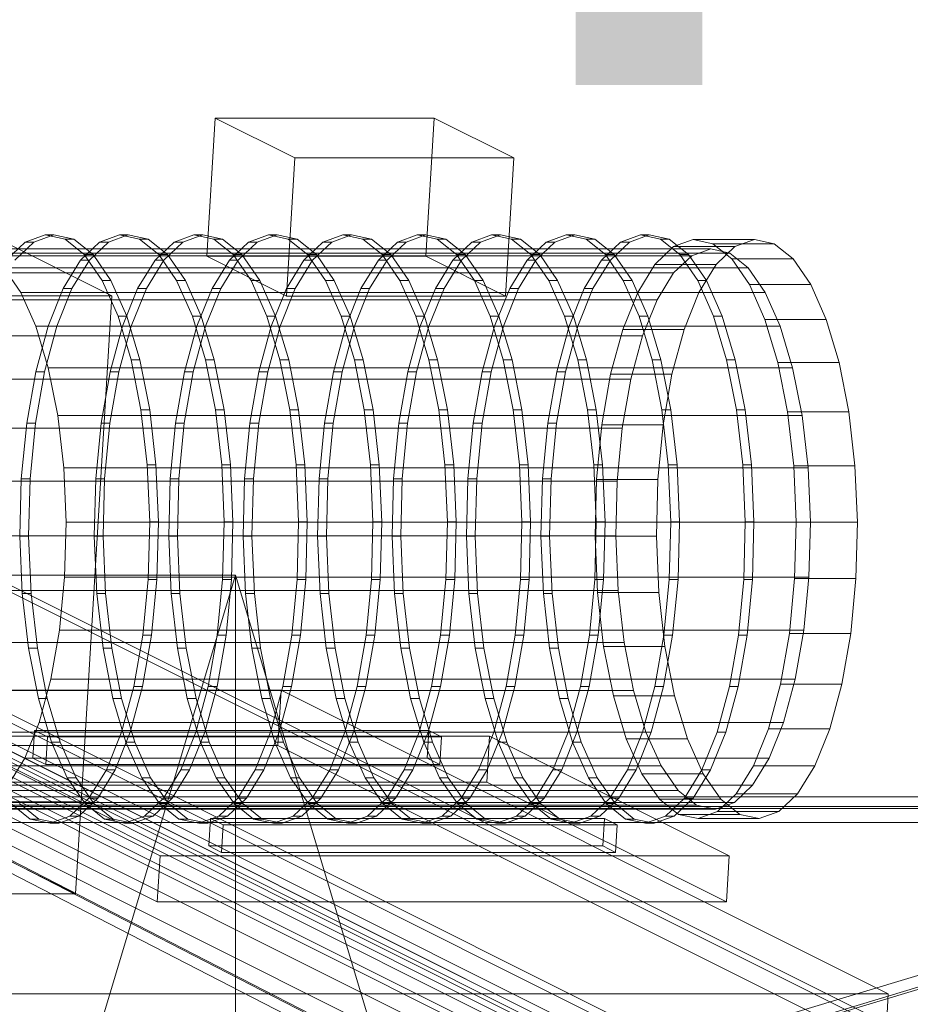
# Model space of a CAD drawing. Header units: millimetres. Extents: x -4395 to 65662, y -65530 to 6847.
# Tile 909 of 1034: x 26904 to 27095, y 449 to 660. Entities that reach past the tile are written whole.
import ezdxf

# ---------------------------------------------------------------- set-up
doc = ezdxf.new("R2010")
doc.units = ezdxf.units.MM
for name, color, linetype, lineweight in [('COTAS_P', 1, 'Continuous', 0), ('lateral_C06', 7, 'Continuous', 0), ('lateral_CHUTE_GRIZZLY_SEPARADOR', 7, 'Continuous', 0), ('lateral_fines-r33-C06-receiver', 7, 'Continuous', 0)]:
    doc.layers.add(name, color=color, linetype=linetype, lineweight=lineweight)
doc.dimstyles.new('R19_100', dxfattribs={"dimtxt": 250, "dimasz": 150, "dimexe": 150, "dimexo": 80, "dimgap": 100, "dimtad": 1, "dimtih": 1, "dimtoh": 1, "dimdsep": 46, "dimcen": 0.09, "dimadec": 0, "dimazin": 0, "dimtfac": 1, "dimtdec": 4, "dimtofl": 0, "dimtmove": 0, "dimatfit": 3, "dimfxl": 1, "dimtolj": 1, "dimtzin": 0, "dimarcsym": 0})

# ---------------------------------------------------------------- blocks, each defined once
blk = doc.blocks.new('DIM_R33_9')
at = {"layer": 'COTAS_P'}
for p, q in [((26750.07, 1241), (27150.07, 1241)), ((27150.07, 1241), (27105.07, 1091)), ((27150.07, 0), (27150.07, 1241)), ((27150.07, 1241), (27195.07, 1091)), ((27150.07, 0), (27105.07, 150)), ((27150.07, 0), (27195.07, 150)), ((26750.07, 0), (27150.07, 0))]:
    blk.add_line(p, q, dxfattribs=at)
blk.add_text('1241 P', height=250, rotation=90, dxfattribs=at).set_placement((27050.07, 620.5))
blk = doc.blocks.new('DIM_R33_16')
at = {"layer": 'COTAS_P'}
for p, q in [((27050.07, 291), (27450.07, 291)), ((27450.07, 291), (27405.07, 141)), ((27450.07, 0), (27450.07, 291)), ((27450.07, 291), (27495.07, 141)), ((27450.07, 0), (27405.07, 150)), ((27450.07, 0), (27495.07, 150)), ((27050.07, 0), (27450.07, 0))]:
    blk.add_line(p, q, dxfattribs=at)
blk.add_text('291 P', height=250, rotation=90, dxfattribs=at).set_placement((27350.07, 145.5))
blk = doc.blocks.new('DIM_R33_17')
at = {"layer": 'COTAS_P'}
for p, q in [((26550.07, 541), (26950.07, 541)), ((26950.07, 541), (26905.07, 391)), ((26950.07, 0), (26950.07, 541)), ((26950.07, 541), (26995.07, 391)), ((26950.07, 0), (26905.07, 150)), ((26950.07, 0), (26995.07, 150)), ((26550.07, 0), (26950.07, 0))]:
    blk.add_line(p, q, dxfattribs=at)
blk.add_text('541 P', height=250, rotation=90, dxfattribs=at).set_placement((26850.07, 270.5))
blk = doc.blocks.new('DIM_R33_18')
at = {"layer": 'COTAS_P'}
for p, q in [((26550.07, 291), (26950.07, 291)), ((26950.07, 291), (26905.07, 141)), ((26950.07, 0), (26950.07, 291)), ((26950.07, 291), (26995.07, 141)), ((26950.07, 0), (26905.07, 150)), ((26950.07, 0), (26995.07, 150)), ((26550.07, 0), (26950.07, 0))]:
    blk.add_line(p, q, dxfattribs=at)
blk.add_text('291 P', height=250, rotation=90, dxfattribs=at).set_placement((26850.07, 145.5))

msp = doc.modelspace()

# ---------------------------------------------------------------- linework, layer by layer
at = {"layer": 'lateral_C06'}
for p, q in [((26943.918, 609.319), (26945.701, 638.877)), ((26992.589, 638.877), (26945.701, 638.877)), ((26945.701, 638.877), (26962.811, 630.322)), ((26990.806, 609.319), (26992.589, 638.877)), ((27009.698, 630.322), (26992.589, 638.877)), ((26961.028, 600.764), (26962.811, 630.322)), ((26962.811, 630.322), (27009.698, 630.322)), ((27009.698, 630.322), (27007.916, 600.764)), ((26923.556, 600.817), (26879.071, 623.06)), ((27200.747, 387.968), (26741.81, 617.437)), ((26744.623, 617.437), (27203.56, 387.968)), ((26905.028, 612.324), (26909.286, 613.834)), ((26911.161, 613.834), (26906.904, 612.324)), ((26909.286, 613.834), (26913.563, 612.924)), ((26911.161, 613.834), (26909.286, 613.834)), ((26915.439, 612.924), (26911.161, 613.834)), ((26920.97, 612.324), (26925.227, 613.834)), ((26927.103, 613.834), (26922.846, 612.324)), ((26925.227, 613.834), (26929.505, 612.924)), ((26927.103, 613.834), (26925.227, 613.834)), ((26931.38, 612.924), (26927.103, 613.834)), ((26936.912, 612.324), (26941.169, 613.834)), ((26943.044, 613.834), (26938.787, 612.324)), ((26941.169, 613.834), (26945.447, 612.924)), ((26943.044, 613.834), (26941.169, 613.834)), ((26947.322, 612.924), (26943.044, 613.834)), ((26952.853, 612.324), (26957.111, 613.834)), ((26958.986, 613.834), (26954.729, 612.324)), ((26957.111, 613.834), (26961.388, 612.924)), ((26958.986, 613.834), (26957.111, 613.834)), ((26963.264, 612.924), (26958.986, 613.834)), ((26968.795, 612.324), (26973.052, 613.834)), ((26974.928, 613.834), (26970.671, 612.324)), ((26973.052, 613.834), (26977.33, 612.924)), ((26974.928, 613.834), (26973.052, 613.834)), ((26979.206, 612.924), (26974.928, 613.834)), ((26984.737, 612.324), (26988.994, 613.834)), ((26990.87, 613.834), (26986.612, 612.324)), ((26988.994, 613.834), (26993.272, 612.924)), ((26990.87, 613.834), (26988.994, 613.834)), ((26995.147, 612.924), (26990.87, 613.834)), ((27000.679, 612.324), (27004.936, 613.834)), ((27006.811, 613.834), (27002.554, 612.324)), ((27004.936, 613.834), (27009.214, 612.924)), ((27006.811, 613.834), (27004.936, 613.834)), ((27011.089, 612.924), (27006.811, 613.834)), ((27016.62, 612.324), (27020.878, 613.834)), ((27022.753, 613.834), (27018.496, 612.324)), ((27020.878, 613.834), (27025.155, 612.924)), ((27022.753, 613.834), (27020.878, 613.834)), ((27027.031, 612.924), (27022.753, 613.834)), ((27032.562, 612.324), (27036.819, 613.834)), ((27038.695, 613.834), (27034.438, 612.324)), ((27036.819, 613.834), (27041.097, 612.924)), ((27038.695, 613.834), (27036.819, 613.834)), ((27042.973, 612.924), (27038.695, 613.834)), ((26900.955, 608.451), (26905.028, 612.324)), ((26906.904, 612.324), (26902.831, 608.451)), ((26906.904, 612.324), (26905.028, 612.324)), ((26913.563, 612.924), (26917.697, 609.628)), ((26915.439, 612.924), (26913.563, 612.924)), ((26919.573, 609.628), (26915.439, 612.924)), ((26916.897, 608.451), (26920.97, 612.324)), ((26922.846, 612.324), (26918.772, 608.451)), ((26922.846, 612.324), (26920.97, 612.324)), ((26929.505, 612.924), (26933.639, 609.628)), ((26931.38, 612.924), (26929.505, 612.924)), ((26935.514, 609.628), (26931.38, 612.924)), ((26932.839, 608.451), (26936.912, 612.324)), ((26938.787, 612.324), (26934.714, 608.451)), ((26938.787, 612.324), (26936.912, 612.324)), ((26945.447, 612.924), (26949.581, 609.628)), ((26947.322, 612.924), (26945.447, 612.924)), ((26951.456, 609.628), (26947.322, 612.924)), ((26948.78, 608.451), (26952.853, 612.324)), ((26954.729, 612.324), (26950.656, 608.451)), ((26954.729, 612.324), (26952.853, 612.324)), ((26961.388, 612.924), (26965.522, 609.628)), ((26963.264, 612.924), (26961.388, 612.924)), ((26967.398, 609.628), (26963.264, 612.924)), ((26964.722, 608.451), (26968.795, 612.324)), ((26970.671, 612.324), (26966.598, 608.451)), ((26970.671, 612.324), (26968.795, 612.324)), ((26977.33, 612.924), (26981.464, 609.628)), ((26979.206, 612.924), (26977.33, 612.924)), ((26983.34, 609.628), (26979.206, 612.924)), ((26980.664, 608.451), (26984.737, 612.324)), ((26986.612, 612.324), (26982.539, 608.451)), ((26986.612, 612.324), (26984.737, 612.324)), ((26993.272, 612.924), (26997.406, 609.628)), ((26995.147, 612.924), (26993.272, 612.924)), ((26999.281, 609.628), (26995.147, 612.924)), ((26996.606, 608.451), (27000.679, 612.324)), ((27002.554, 612.324), (26998.481, 608.451)), ((27002.554, 612.324), (27000.679, 612.324)), ((27009.214, 612.924), (27013.347, 609.628)), ((27011.089, 612.924), (27009.214, 612.924)), ((27015.223, 609.628), (27011.089, 612.924)), ((27012.547, 608.451), (27016.62, 612.324)), ((27018.496, 612.324), (27014.423, 608.451)), ((27018.496, 612.324), (27016.62, 612.324)), ((27025.155, 612.924), (27029.289, 609.628)), ((27027.031, 612.924), (27025.155, 612.924)), ((27031.165, 609.628), (27027.031, 612.924)), ((27028.489, 608.451), (27032.562, 612.324)), ((27034.438, 612.324), (27030.365, 608.451)), ((27034.438, 612.324), (27032.562, 612.324)), ((27041.097, 612.924), (27045.231, 609.628)), ((27042.973, 612.924), (27041.097, 612.924)), ((27047.106, 609.628), (27042.973, 612.924)), ((27043.891, 611.348), (27048.081, 612.834)), ((27048.081, 612.834), (27052.291, 611.938)), ((27061.209, 612.834), (27048.081, 612.834)), ((27052.291, 611.938), (27056.359, 608.695)), ((27065.419, 611.938), (27052.291, 611.938)), ((27061.209, 612.834), (27057.02, 611.348)), ((27065.419, 611.938), (27061.209, 612.834)), ((27069.487, 608.695), (27065.419, 611.938)), ((27047.794, 609.396), (26888.377, 609.396)), ((27051.849, 610.835), (26892.431, 610.835)), ((27055.923, 609.968), (26896.505, 609.968)), ((26917.697, 609.628), (26921.528, 604.074)), ((26919.573, 609.628), (26917.697, 609.628)), ((26923.404, 604.074), (26919.573, 609.628)), ((26933.639, 609.628), (26937.47, 604.074)), ((26935.514, 609.628), (26933.639, 609.628)), ((26939.345, 604.074), (26935.514, 609.628)), ((26961.028, 600.764), (26943.918, 609.319)), ((26943.918, 609.319), (26990.806, 609.319)), ((26949.581, 609.628), (26953.412, 604.074)), ((26951.456, 609.628), (26949.581, 609.628)), ((26955.287, 604.074), (26951.456, 609.628)), ((26965.522, 609.628), (26969.353, 604.074)), ((26967.398, 609.628), (26965.522, 609.628)), ((26971.229, 604.074), (26967.398, 609.628)), ((26981.464, 609.628), (26985.295, 604.074)), ((26983.34, 609.628), (26981.464, 609.628)), ((26987.171, 604.074), (26983.34, 609.628)), ((26990.806, 609.319), (27007.916, 600.764)), ((26997.406, 609.628), (27001.237, 604.074)), ((26999.281, 609.628), (26997.406, 609.628)), ((27003.112, 604.074), (26999.281, 609.628)), ((27013.347, 609.628), (27017.179, 604.074)), ((27015.223, 609.628), (27013.347, 609.628)), ((27019.054, 604.074), (27015.223, 609.628)), ((27029.289, 609.628), (27033.12, 604.074)), ((27031.165, 609.628), (27029.289, 609.628)), ((27034.996, 604.074), (27031.165, 609.628)), ((27039.883, 607.537), (27043.891, 611.348)), ((27057.02, 611.348), (27043.891, 611.348)), ((27047.794, 609.396), (27043.915, 605.708)), ((27045.231, 609.628), (27049.062, 604.074)), ((27047.106, 609.628), (27045.231, 609.628)), ((27050.938, 604.074), (27047.106, 609.628)), ((27051.849, 610.835), (27047.794, 609.396)), ((27055.923, 609.968), (27051.849, 610.835)), ((27057.02, 611.348), (27053.011, 607.537)), ((27059.86, 606.829), (27055.923, 609.968)), ((26913.165, 602.365), (26916.897, 608.451)), ((26918.772, 608.451), (26915.04, 602.365)), ((26918.772, 608.451), (26916.897, 608.451)), ((26929.106, 602.365), (26932.839, 608.451)), ((26934.714, 608.451), (26930.982, 602.365)), ((26934.714, 608.451), (26932.839, 608.451)), ((26945.048, 602.365), (26948.78, 608.451)), ((26950.656, 608.451), (26946.923, 602.365)), ((26950.656, 608.451), (26948.78, 608.451)), ((26960.99, 602.365), (26964.722, 608.451)), ((26966.598, 608.451), (26962.865, 602.365)), ((26966.598, 608.451), (26964.722, 608.451)), ((26976.931, 602.365), (26980.664, 608.451)), ((26982.539, 608.451), (26978.807, 602.365)), ((26982.539, 608.451), (26980.664, 608.451)), ((26992.873, 602.365), (26996.606, 608.451)), ((26998.481, 608.451), (26994.749, 602.365)), ((26998.481, 608.451), (26996.606, 608.451)), ((27008.815, 602.365), (27012.547, 608.451)), ((27014.423, 608.451), (27010.69, 602.365)), ((27014.423, 608.451), (27012.547, 608.451)), ((27024.757, 602.365), (27028.489, 608.451)), ((27030.365, 608.451), (27026.632, 602.365)), ((27030.365, 608.451), (27028.489, 608.451)), ((27036.21, 601.548), (27039.883, 607.537)), ((27053.011, 607.537), (27039.883, 607.537)), ((27053.011, 607.537), (27049.338, 601.548)), ((27056.359, 608.695), (27060.129, 603.229)), ((27069.487, 608.695), (27056.359, 608.695)), ((27073.258, 603.229), (27069.487, 608.695)), ((27043.915, 605.708), (26884.498, 605.708)), ((26900.442, 606.829), (26904.091, 601.539)), ((27059.86, 606.829), (26900.442, 606.829)), ((27043.915, 605.708), (27040.36, 599.912)), ((27063.508, 601.539), (27059.86, 606.829)), ((26921.528, 604.074), (26924.909, 596.474)), ((26923.404, 604.074), (26921.528, 604.074)), ((26926.785, 596.474), (26923.404, 604.074)), ((26937.47, 604.074), (26940.851, 596.474)), ((26939.345, 604.074), (26937.47, 604.074)), ((26942.727, 596.474), (26939.345, 604.074)), ((26953.412, 604.074), (26956.793, 596.474)), ((26955.287, 604.074), (26953.412, 604.074)), ((26958.668, 596.474), (26955.287, 604.074)), ((26969.353, 604.074), (26972.735, 596.474)), ((26971.229, 604.074), (26969.353, 604.074)), ((26974.61, 596.474), (26971.229, 604.074)), ((26985.295, 604.074), (26988.676, 596.474)), ((26987.171, 604.074), (26985.295, 604.074)), ((26990.552, 596.474), (26987.171, 604.074)), ((27001.237, 604.074), (27004.618, 596.474)), ((27003.112, 604.074), (27001.237, 604.074)), ((27006.494, 596.474), (27003.112, 604.074)), ((27017.179, 604.074), (27020.56, 596.474)), ((27019.054, 604.074), (27017.179, 604.074)), ((27022.435, 596.474), (27019.054, 604.074)), ((27033.12, 604.074), (27036.501, 596.474)), ((27034.996, 604.074), (27033.12, 604.074)), ((27038.377, 596.474), (27034.996, 604.074)), ((27049.062, 604.074), (27052.443, 596.474)), ((27050.938, 604.074), (27049.062, 604.074)), ((27054.319, 596.474), (27050.938, 604.074)), ((27060.129, 603.229), (27063.457, 595.75)), ((27073.258, 603.229), (27060.129, 603.229)), ((27076.585, 595.75), (27073.258, 603.229)), ((26904.091, 601.539), (26907.311, 594.302)), ((27063.508, 601.539), (26904.091, 601.539)), ((26909.916, 594.3), (26913.165, 602.365)), ((26915.04, 602.365), (26911.792, 594.3)), ((26915.04, 602.365), (26913.165, 602.365)), ((26925.858, 594.3), (26929.106, 602.365)), ((26930.982, 602.365), (26927.733, 594.3)), ((26930.982, 602.365), (26929.106, 602.365)), ((26941.8, 594.3), (26945.048, 602.365)), ((26946.923, 602.365), (26943.675, 594.3)), ((26946.923, 602.365), (26945.048, 602.365)), ((26957.741, 594.3), (26960.99, 602.365)), ((26962.865, 602.365), (26959.617, 594.3)), ((26962.865, 602.365), (26960.99, 602.365)), ((26973.683, 594.3), (26976.931, 602.365)), ((26978.807, 602.365), (26975.559, 594.3)), ((26978.807, 602.365), (26976.931, 602.365)), ((26989.625, 594.3), (26992.873, 602.365)), ((26994.749, 602.365), (26991.5, 594.3)), ((26994.749, 602.365), (26992.873, 602.365)), ((27005.567, 594.3), (27008.815, 602.365)), ((27010.69, 602.365), (27007.442, 594.3)), ((27010.69, 602.365), (27008.815, 602.365)), ((27021.508, 594.3), (27024.757, 602.365)), ((27026.632, 602.365), (27023.384, 594.3)), ((27026.632, 602.365), (27024.757, 602.365)), ((27033.013, 593.61), (27036.21, 601.548)), ((27049.338, 601.548), (27036.21, 601.548)), ((27049.338, 601.548), (27046.141, 593.61)), ((27066.729, 594.302), (27063.508, 601.539)), ((26811.026, 600.817), (26923.556, 600.817)), ((27040.36, 599.912), (26880.943, 599.912)), ((26923.556, 600.817), (26917.019, 492.439)), ((27007.916, 600.764), (26961.028, 600.764)), ((27040.36, 599.912), (27037.267, 592.231)), ((26924.909, 596.474), (26927.711, 587.121)), ((26926.785, 596.474), (26924.909, 596.474)), ((26929.586, 587.121), (26926.785, 596.474)), ((26940.851, 596.474), (26943.652, 587.121)), ((26942.727, 596.474), (26940.851, 596.474)), ((26945.528, 587.121), (26942.727, 596.474)), ((26956.793, 596.474), (26959.594, 587.121)), ((26958.668, 596.474), (26956.793, 596.474)), ((26961.47, 587.121), (26958.668, 596.474)), ((26972.735, 596.474), (26975.536, 587.121)), ((26974.61, 596.474), (26972.735, 596.474)), ((26977.411, 587.121), (26974.61, 596.474)), ((26988.676, 596.474), (26991.478, 587.121)), ((26990.552, 596.474), (26988.676, 596.474)), ((26993.353, 587.121), (26990.552, 596.474)), ((27004.618, 596.474), (27007.419, 587.121)), ((27006.494, 596.474), (27004.618, 596.474)), ((27009.295, 587.121), (27006.494, 596.474)), ((27020.56, 596.474), (27023.361, 587.121)), ((27022.435, 596.474), (27020.56, 596.474)), ((27025.237, 587.121), (27022.435, 596.474)), ((27036.501, 596.474), (27039.303, 587.121)), ((27038.377, 596.474), (27036.501, 596.474)), ((27041.178, 587.121), (27038.377, 596.474)), ((27052.443, 596.474), (27055.244, 587.121)), ((27054.319, 596.474), (27052.443, 596.474)), ((27057.12, 587.121), (27054.319, 596.474)), ((27063.457, 595.75), (27066.213, 586.546)), ((27076.585, 595.75), (27063.457, 595.75)), ((27079.342, 586.546), (27076.585, 595.75)), ((26717.323, 593.218), (27217.323, 343.218)), ((26907.277, 584.565), (26909.916, 594.3)), ((26907.311, 594.302), (26909.979, 585.394)), ((27066.729, 594.302), (26907.311, 594.302)), ((26911.792, 594.3), (26909.152, 584.565)), ((26911.792, 594.3), (26909.916, 594.3)), ((26923.218, 584.565), (26925.858, 594.3)), ((26927.733, 594.3), (26925.094, 584.565)), ((26927.733, 594.3), (26925.858, 594.3)), ((26939.16, 584.565), (26941.8, 594.3)), ((26943.675, 594.3), (26941.036, 584.565)), ((26943.675, 594.3), (26941.8, 594.3)), ((26955.102, 584.565), (26957.741, 594.3)), ((26959.617, 594.3), (26956.977, 584.565)), ((26959.617, 594.3), (26957.741, 594.3)), ((26971.044, 584.565), (26973.683, 594.3)), ((26975.559, 594.3), (26972.919, 584.565)), ((26975.559, 594.3), (26973.683, 594.3)), ((26986.985, 584.565), (26989.625, 594.3)), ((26991.5, 594.3), (26988.861, 584.565)), ((26991.5, 594.3), (26989.625, 594.3)), ((27002.927, 584.565), (27005.567, 594.3)), ((27007.442, 594.3), (27004.803, 584.565)), ((27007.442, 594.3), (27005.567, 594.3)), ((27018.869, 584.565), (27021.508, 594.3)), ((27023.384, 594.3), (27020.744, 584.565)), ((27023.384, 594.3), (27021.508, 594.3)), ((27030.415, 584.03), (27033.013, 593.61)), ((27046.141, 593.61), (27033.013, 593.61)), ((27046.141, 593.61), (27043.544, 584.03)), ((27069.396, 585.394), (27066.729, 594.302)), ((27037.267, 592.231), (26877.85, 592.231)), ((27037.267, 592.231), (27034.753, 582.959)), ((27217.145, 340.263), (26717.145, 590.263)), ((26927.711, 587.121), (26929.824, 576.375)), ((26929.586, 587.121), (26927.711, 587.121)), ((26931.7, 576.375), (26929.586, 587.121)), ((26943.652, 587.121), (26945.766, 576.375)), ((26945.528, 587.121), (26943.652, 587.121)), ((26947.642, 576.375), (26945.528, 587.121)), ((26959.594, 587.121), (26961.708, 576.375)), ((26961.47, 587.121), (26959.594, 587.121)), ((26963.583, 576.375), (26961.47, 587.121)), ((26975.536, 587.121), (26977.65, 576.375)), ((26977.411, 587.121), (26975.536, 587.121)), ((26979.525, 576.375), (26977.411, 587.121)), ((26991.478, 587.121), (26993.591, 576.375)), ((26993.353, 587.121), (26991.478, 587.121)), ((26995.467, 576.375), (26993.353, 587.121)), ((27007.419, 587.121), (27009.533, 576.375)), ((27009.295, 587.121), (27007.419, 587.121)), ((27011.409, 576.375), (27009.295, 587.121)), ((27023.361, 587.121), (27025.475, 576.375)), ((27025.237, 587.121), (27023.361, 587.121)), ((27027.35, 576.375), (27025.237, 587.121)), ((27039.303, 587.121), (27041.416, 576.375)), ((27041.178, 587.121), (27039.303, 587.121)), ((27043.292, 576.375), (27041.178, 587.121)), ((27055.244, 587.121), (27057.358, 576.375)), ((27057.12, 587.121), (27055.244, 587.121)), ((27059.234, 576.375), (27057.12, 587.121)), ((27066.213, 586.546), (27068.294, 575.97)), ((27079.342, 586.546), (27066.213, 586.546)), ((27081.422, 575.97), (27079.342, 586.546)), ((26905.348, 573.534), (26907.277, 584.565)), ((26909.152, 584.565), (26907.223, 573.534)), ((26909.152, 584.565), (26907.277, 584.565)), ((26909.979, 585.394), (26911.992, 575.16)), ((27069.396, 585.394), (26909.979, 585.394)), ((26921.289, 573.534), (26923.218, 584.565)), ((26925.094, 584.565), (26923.165, 573.534)), ((26925.094, 584.565), (26923.218, 584.565)), ((26937.231, 573.534), (26939.16, 584.565)), ((26941.036, 584.565), (26939.107, 573.534)), ((26941.036, 584.565), (26939.16, 584.565)), ((26953.173, 573.534), (26955.102, 584.565)), ((26956.977, 584.565), (26955.048, 573.534)), ((26956.977, 584.565), (26955.102, 584.565)), ((26969.115, 573.534), (26971.044, 584.565)), ((26972.919, 584.565), (26970.99, 573.534)), ((26972.919, 584.565), (26971.044, 584.565)), ((26985.056, 573.534), (26986.985, 584.565)), ((26988.861, 584.565), (26986.932, 573.534)), ((26988.861, 584.565), (26986.985, 584.565)), ((27000.998, 573.534), (27002.927, 584.565)), ((27004.803, 584.565), (27002.874, 573.534)), ((27004.803, 584.565), (27002.927, 584.565)), ((27016.94, 573.534), (27018.869, 584.565)), ((27020.744, 584.565), (27018.815, 573.534)), ((27020.744, 584.565), (27018.869, 584.565)), ((27028.517, 573.174), (27030.415, 584.03)), ((27043.544, 584.03), (27030.415, 584.03)), ((27043.544, 584.03), (27041.645, 573.174)), ((27071.41, 575.16), (27069.396, 585.394)), ((26739.73, 582.953), (27198.667, 353.484)), ((27201.48, 353.484), (26742.543, 582.953)), ((27034.753, 582.959), (26875.336, 582.959)), ((27034.753, 582.959), (27032.916, 572.454)), ((26741.098, 578.286), (27193.191, 352.239)), ((26929.824, 576.375), (26931.169, 564.648)), ((26931.7, 576.375), (26929.824, 576.375)), ((26933.045, 564.648), (26931.7, 576.375)), ((26945.766, 576.375), (26947.111, 564.648)), ((26947.642, 576.375), (26945.766, 576.375)), ((26948.987, 564.648), (26947.642, 576.375)), ((26961.708, 576.375), (26963.053, 564.648)), ((26963.583, 576.375), (26961.708, 576.375)), ((26964.928, 564.648), (26963.583, 576.375)), ((26977.65, 576.375), (26978.994, 564.648)), ((26979.525, 576.375), (26977.65, 576.375)), ((26980.87, 564.648), (26979.525, 576.375)), ((26993.591, 576.375), (26994.936, 564.648)), ((26995.467, 576.375), (26993.591, 576.375)), ((26996.812, 564.648), (26995.467, 576.375)), ((27009.533, 576.375), (27010.878, 564.648)), ((27011.409, 576.375), (27009.533, 576.375)), ((27012.753, 564.648), (27011.409, 576.375)), ((27025.475, 576.375), (27026.82, 564.648)), ((27027.35, 576.375), (27025.475, 576.375)), ((27028.695, 564.648), (27027.35, 576.375)), ((27041.416, 576.375), (27042.761, 564.648)), ((27043.292, 576.375), (27041.416, 576.375)), ((27044.637, 564.648), (27043.292, 576.375)), ((27057.358, 576.375), (27058.703, 564.648)), ((27059.234, 576.375), (27057.358, 576.375)), ((27060.579, 564.648), (27059.234, 576.375)), ((27068.294, 575.97), (27069.617, 564.429)), ((27081.422, 575.97), (27068.294, 575.97)), ((27082.746, 564.429), (27081.422, 575.97)), ((27193.013, 349.284), (26740.92, 575.33)), ((26904.203, 561.632), (26905.348, 573.534)), ((26907.223, 573.534), (26905.348, 573.534)), ((26907.223, 573.534), (26906.079, 561.632)), ((26911.992, 575.16), (26913.273, 563.991)), ((27071.41, 575.16), (26911.992, 575.16)), ((26920.145, 561.632), (26921.289, 573.534)), ((26923.165, 573.534), (26921.289, 573.534)), ((26923.165, 573.534), (26922.02, 561.632)), ((26936.087, 561.632), (26937.231, 573.534)), ((26939.107, 573.534), (26937.231, 573.534)), ((26939.107, 573.534), (26937.962, 561.632)), ((26952.028, 561.632), (26953.173, 573.534)), ((26955.048, 573.534), (26953.173, 573.534)), ((26955.048, 573.534), (26953.904, 561.632)), ((26967.97, 561.632), (26969.115, 573.534)), ((26970.99, 573.534), (26969.115, 573.534)), ((26970.99, 573.534), (26969.845, 561.632)), ((26983.912, 561.632), (26985.056, 573.534)), ((26986.932, 573.534), (26985.056, 573.534)), ((26986.932, 573.534), (26985.787, 561.632)), ((26999.853, 561.632), (27000.998, 573.534)), ((27002.874, 573.534), (27000.998, 573.534)), ((27002.874, 573.534), (27001.729, 561.632)), ((27015.795, 561.632), (27016.94, 573.534)), ((27018.815, 573.534), (27016.94, 573.534)), ((27018.815, 573.534), (27017.671, 561.632)), ((27072.69, 563.991), (27071.41, 575.16)), ((27032.916, 572.454), (26873.499, 572.454)), ((27027.39, 561.461), (27028.517, 573.174)), ((27041.645, 573.174), (27028.517, 573.174)), ((27032.916, 572.454), (27031.826, 561.118)), ((27041.645, 573.174), (27040.519, 561.461)), ((27171.494, 354.417), (26739.933, 570.197)), ((26780.256, 570.197), (27211.817, 354.417)), ((26739.576, 564.286), (27171.138, 348.505)), ((27211.461, 348.505), (26779.899, 564.286)), ((26913.273, 563.991), (26913.773, 552.317)), ((27072.69, 563.991), (26913.273, 563.991)), ((26931.169, 564.648), (26931.694, 552.39)), ((26933.045, 564.648), (26931.169, 564.648)), ((26933.569, 552.39), (26933.045, 564.648)), ((26947.111, 564.648), (26947.636, 552.39)), ((26948.987, 564.648), (26947.111, 564.648)), ((26949.511, 552.39), (26948.987, 564.648)), ((26963.053, 564.648), (26963.577, 552.39)), ((26964.928, 564.648), (26963.053, 564.648)), ((26965.453, 552.39), (26964.928, 564.648)), ((26978.994, 564.648), (26979.519, 552.39)), ((26980.87, 564.648), (26978.994, 564.648)), ((26981.394, 552.39), (26980.87, 564.648)), ((26994.936, 564.648), (26995.461, 552.39)), ((26996.812, 564.648), (26994.936, 564.648)), ((26997.336, 552.39), (26996.812, 564.648)), ((27010.878, 564.648), (27011.402, 552.39)), ((27012.753, 564.648), (27010.878, 564.648)), ((27013.278, 552.39), (27012.753, 564.648)), ((27026.82, 564.648), (27027.344, 552.39)), ((27028.695, 564.648), (27026.82, 564.648)), ((27029.22, 552.39), (27028.695, 564.648)), ((27042.761, 564.648), (27043.286, 552.39)), ((27044.637, 564.648), (27042.761, 564.648)), ((27045.161, 552.39), (27044.637, 564.648)), ((27058.703, 564.648), (27059.228, 552.39)), ((27060.579, 564.648), (27058.703, 564.648)), ((27061.103, 552.39), (27060.579, 564.648)), ((27069.617, 564.429), (27070.133, 552.366)), ((27082.746, 564.429), (27069.617, 564.429)), ((27073.19, 552.317), (27072.69, 563.991)), ((27083.262, 552.366), (27082.746, 564.429)), ((26872.408, 561.118), (27031.826, 561.118)), ((26903.887, 549.315), (26904.203, 561.632)), ((26904.203, 561.632), (26906.079, 561.632)), ((26906.079, 561.632), (26905.762, 549.315)), ((26919.829, 549.315), (26920.145, 561.632)), ((26920.145, 561.632), (26922.02, 561.632)), ((26922.02, 561.632), (26921.704, 549.315)), ((26935.77, 549.315), (26936.087, 561.632)), ((26936.087, 561.632), (26937.962, 561.632)), ((26937.962, 561.632), (26937.646, 549.315)), ((26951.712, 549.315), (26952.028, 561.632)), ((26952.028, 561.632), (26953.904, 561.632)), ((26953.904, 561.632), (26953.588, 549.315)), ((26967.654, 549.315), (26967.97, 561.632)), ((26967.97, 561.632), (26969.845, 561.632)), ((26969.845, 561.632), (26969.529, 549.315)), ((26983.596, 549.315), (26983.912, 561.632)), ((26983.912, 561.632), (26985.787, 561.632)), ((26985.787, 561.632), (26985.471, 549.315)), ((26999.537, 549.315), (26999.853, 561.632)), ((26999.853, 561.632), (27001.729, 561.632)), ((27001.729, 561.632), (27001.413, 549.315)), ((27015.479, 549.315), (27015.795, 561.632)), ((27015.795, 561.632), (27017.671, 561.632)), ((27017.671, 561.632), (27017.355, 549.315)), ((27027.079, 549.339), (27027.39, 561.461)), ((27027.39, 561.461), (27040.519, 561.461)), ((27031.826, 561.118), (27031.525, 549.388)), ((27040.519, 561.461), (27040.208, 549.339)), ((27192.125, 354.417), (26782.177, 559.39)), ((27211.817, 354.417), (26801.87, 559.39)), ((26805.621, 559.39), (27215.568, 354.417)), ((26781.821, 553.479), (27191.768, 348.505)), ((27215.212, 348.505), (26805.265, 553.479)), ((26931.694, 552.39), (26931.378, 540.073)), ((26933.569, 552.39), (26931.694, 552.39)), ((26933.253, 540.073), (26933.569, 552.39)), ((26947.636, 552.39), (26947.319, 540.073)), ((26949.511, 552.39), (26947.636, 552.39)), ((26949.195, 540.073), (26949.511, 552.39)), ((26963.577, 552.39), (26963.261, 540.073)), ((26965.453, 552.39), (26963.577, 552.39)), ((26965.137, 540.073), (26965.453, 552.39)), ((26979.519, 552.39), (26979.203, 540.073)), ((26981.394, 552.39), (26979.519, 552.39)), ((26981.078, 540.073), (26981.394, 552.39)), ((26995.461, 552.39), (26995.145, 540.073)), ((26997.336, 552.39), (26995.461, 552.39)), ((26997.02, 540.073), (26997.336, 552.39)), ((27011.402, 552.39), (27011.086, 540.073)), ((27013.278, 552.39), (27011.402, 552.39)), ((27012.962, 540.073), (27013.278, 552.39)), ((27027.344, 552.39), (27027.028, 540.073)), ((27029.22, 552.39), (27027.344, 552.39)), ((27028.904, 540.073), (27029.22, 552.39)), ((27043.286, 552.39), (27042.97, 540.073)), ((27045.161, 552.39), (27043.286, 552.39)), ((27044.845, 540.073), (27045.161, 552.39)), ((27059.228, 552.39), (27058.911, 540.073)), ((27061.103, 552.39), (27059.228, 552.39)), ((27060.787, 540.073), (27061.103, 552.39)), ((27070.133, 552.366), (27069.822, 540.245)), ((27083.262, 552.366), (27070.133, 552.366)), ((27082.951, 540.245), (27083.262, 552.366)), ((26913.773, 552.317), (26913.472, 540.587)), ((27073.19, 552.317), (26913.773, 552.317)), ((27072.889, 540.587), (27073.19, 552.317)), ((27031.525, 549.388), (26872.107, 549.388)), ((26904.411, 537.058), (26903.887, 549.315)), ((26905.762, 549.315), (26903.887, 549.315)), ((26905.762, 549.315), (26906.287, 537.058)), ((26920.353, 537.058), (26919.829, 549.315)), ((26921.704, 549.315), (26919.829, 549.315)), ((26921.704, 549.315), (26922.229, 537.058)), ((26936.295, 537.058), (26935.77, 549.315)), ((26937.646, 549.315), (26935.77, 549.315)), ((26937.646, 549.315), (26938.17, 537.058)), ((26952.237, 537.058), (26951.712, 549.315)), ((26953.588, 549.315), (26951.712, 549.315)), ((26953.588, 549.315), (26954.112, 537.058)), ((26968.178, 537.058), (26967.654, 549.315)), ((26969.529, 549.315), (26967.654, 549.315)), ((26969.529, 549.315), (26970.054, 537.058)), ((26984.12, 537.058), (26983.596, 549.315)), ((26985.471, 549.315), (26983.596, 549.315)), ((26985.471, 549.315), (26985.996, 537.058)), ((27000.062, 537.058), (26999.537, 549.315)), ((27001.413, 549.315), (26999.537, 549.315)), ((27001.413, 549.315), (27001.937, 537.058)), ((27016.004, 537.058), (27015.479, 549.315)), ((27017.355, 549.315), (27015.479, 549.315)), ((27017.355, 549.315), (27017.879, 537.058)), ((27027.595, 537.277), (27027.079, 549.339)), ((27040.208, 549.339), (27027.079, 549.339)), ((27031.525, 549.388), (27032.024, 537.714)), ((27040.208, 549.339), (27040.724, 537.277)), ((26913.472, 540.587), (26912.382, 529.251)), ((27072.889, 540.587), (26913.472, 540.587)), ((26931.378, 540.073), (26930.233, 528.171)), ((26933.253, 540.073), (26931.378, 540.073)), ((26932.109, 528.171), (26933.253, 540.073)), ((26947.319, 540.073), (26946.175, 528.171)), ((26949.195, 540.073), (26947.319, 540.073)), ((26948.05, 528.171), (26949.195, 540.073)), ((26963.261, 540.073), (26962.117, 528.171)), ((26965.137, 540.073), (26963.261, 540.073)), ((26963.992, 528.171), (26965.137, 540.073)), ((26979.203, 540.073), (26978.058, 528.171)), ((26981.078, 540.073), (26979.203, 540.073)), ((26979.934, 528.171), (26981.078, 540.073)), ((26995.145, 540.073), (26994, 528.171)), ((26997.02, 540.073), (26995.145, 540.073)), ((26995.875, 528.171), (26997.02, 540.073)), ((27011.086, 540.073), (27009.942, 528.171)), ((27012.962, 540.073), (27011.086, 540.073)), ((27011.817, 528.171), (27012.962, 540.073)), ((27027.028, 540.073), (27025.883, 528.171)), ((27028.904, 540.073), (27027.028, 540.073)), ((27027.759, 528.171), (27028.904, 540.073)), ((27042.97, 540.073), (27041.825, 528.171)), ((27044.845, 540.073), (27042.97, 540.073)), ((27043.701, 528.171), (27044.845, 540.073)), ((27058.911, 540.073), (27057.767, 528.171)), ((27060.787, 540.073), (27058.911, 540.073)), ((27059.642, 528.171), (27060.787, 540.073)), ((27069.822, 540.245), (27068.696, 528.531)), ((27082.951, 540.245), (27069.822, 540.245)), ((27071.799, 529.251), (27072.889, 540.587)), ((27081.824, 528.531), (27082.951, 540.245)), ((27032.024, 537.714), (26872.607, 537.714)), ((27032.024, 537.714), (27033.305, 526.546)), ((26905.756, 525.33), (26904.411, 537.058)), ((26906.287, 537.058), (26904.411, 537.058)), ((26906.287, 537.058), (26907.632, 525.33)), ((26921.698, 525.33), (26920.353, 537.058)), ((26922.229, 537.058), (26920.353, 537.058)), ((26922.229, 537.058), (26923.574, 525.33)), ((26937.64, 525.33), (26936.295, 537.058)), ((26938.17, 537.058), (26936.295, 537.058)), ((26938.17, 537.058), (26939.515, 525.33)), ((26953.582, 525.33), (26952.237, 537.058)), ((26954.112, 537.058), (26952.237, 537.058)), ((26954.112, 537.058), (26955.457, 525.33)), ((26969.523, 525.33), (26968.178, 537.058)), ((26970.054, 537.058), (26968.178, 537.058)), ((26970.054, 537.058), (26971.399, 525.33)), ((26985.465, 525.33), (26984.12, 537.058)), ((26985.996, 537.058), (26984.12, 537.058)), ((26985.996, 537.058), (26987.341, 525.33)), ((27001.407, 525.33), (27000.062, 537.058)), ((27001.937, 537.058), (27000.062, 537.058)), ((27001.937, 537.058), (27003.282, 525.33)), ((27017.348, 525.33), (27016.004, 537.058)), ((27017.879, 537.058), (27016.004, 537.058)), ((27017.879, 537.058), (27019.224, 525.33)), ((27028.919, 525.735), (27027.595, 537.277)), ((27040.724, 537.277), (27027.595, 537.277)), ((27040.724, 537.277), (27042.047, 525.735)), ((26912.382, 529.251), (26910.544, 518.746)), ((27071.799, 529.251), (26912.382, 529.251)), ((27069.962, 518.746), (27071.799, 529.251)), ((26930.233, 528.171), (26928.304, 517.14)), ((26930.179, 517.14), (26932.109, 528.171)), ((26932.109, 528.171), (26930.233, 528.171)), ((26946.175, 528.171), (26944.246, 517.14)), ((26946.121, 517.14), (26948.05, 528.171)), ((26948.05, 528.171), (26946.175, 528.171)), ((26962.117, 528.171), (26960.187, 517.14)), ((26962.063, 517.14), (26963.992, 528.171)), ((26963.992, 528.171), (26962.117, 528.171)), ((26978.058, 528.171), (26976.129, 517.14)), ((26978.005, 517.14), (26979.934, 528.171)), ((26979.934, 528.171), (26978.058, 528.171)), ((26994, 528.171), (26992.071, 517.14)), ((26993.946, 517.14), (26995.875, 528.171)), ((26995.875, 528.171), (26994, 528.171)), ((27009.942, 528.171), (27008.013, 517.14)), ((27009.888, 517.14), (27011.817, 528.171)), ((27011.817, 528.171), (27009.942, 528.171)), ((27025.883, 528.171), (27023.954, 517.14)), ((27025.83, 517.14), (27027.759, 528.171)), ((27027.759, 528.171), (27025.883, 528.171)), ((27041.825, 528.171), (27039.896, 517.14)), ((27041.772, 517.14), (27043.701, 528.171)), ((27043.701, 528.171), (27041.825, 528.171)), ((27057.767, 528.171), (27055.838, 517.14)), ((27057.713, 517.14), (27059.642, 528.171)), ((27059.642, 528.171), (27057.767, 528.171)), ((27068.696, 528.531), (27066.797, 517.676)), ((27081.824, 528.531), (27068.696, 528.531)), ((27079.926, 517.676), (27081.824, 528.531)), ((27033.305, 526.546), (26873.888, 526.546)), ((26907.87, 514.584), (26905.756, 525.33)), ((26907.632, 525.33), (26905.756, 525.33)), ((26907.632, 525.33), (26909.746, 514.584)), ((26923.812, 514.584), (26921.698, 525.33)), ((26923.574, 525.33), (26921.698, 525.33)), ((26923.574, 525.33), (26925.687, 514.584)), ((26939.754, 514.584), (26937.64, 525.33)), ((26939.515, 525.33), (26937.64, 525.33)), ((26939.515, 525.33), (26941.629, 514.584)), ((26955.695, 514.584), (26953.582, 525.33)), ((26955.457, 525.33), (26953.582, 525.33)), ((26955.457, 525.33), (26957.571, 514.584)), ((26971.637, 514.584), (26969.523, 525.33)), ((26971.399, 525.33), (26969.523, 525.33)), ((26971.399, 525.33), (26973.513, 514.584)), ((26987.579, 514.584), (26985.465, 525.33)), ((26987.341, 525.33), (26985.465, 525.33)), ((26987.341, 525.33), (26989.454, 514.584)), ((27003.52, 514.584), (27001.407, 525.33)), ((27003.282, 525.33), (27001.407, 525.33)), ((27003.282, 525.33), (27005.396, 514.584)), ((27019.462, 514.584), (27017.348, 525.33)), ((27019.224, 525.33), (27017.348, 525.33)), ((27019.224, 525.33), (27021.338, 514.584)), ((27030.999, 515.159), (27028.919, 525.735)), ((27042.047, 525.735), (27028.919, 525.735)), ((27033.305, 526.546), (27035.318, 516.311)), ((27042.047, 525.735), (27044.128, 515.159)), ((26910.544, 518.746), (26908.031, 509.474)), ((27069.962, 518.746), (26910.544, 518.746)), ((27067.448, 509.474), (27069.962, 518.746)), ((26928.304, 517.14), (26925.665, 507.405)), ((26927.54, 507.405), (26930.179, 517.14)), ((26930.179, 517.14), (26928.304, 517.14)), ((26944.246, 517.14), (26941.606, 507.405)), ((26943.482, 507.405), (26946.121, 517.14)), ((26946.121, 517.14), (26944.246, 517.14)), ((26960.187, 517.14), (26957.548, 507.405)), ((26959.424, 507.405), (26962.063, 517.14)), ((26962.063, 517.14), (26960.187, 517.14)), ((26976.129, 517.14), (26973.49, 507.405)), ((26975.365, 507.405), (26978.005, 517.14)), ((26978.005, 517.14), (26976.129, 517.14)), ((26992.071, 517.14), (26989.431, 507.405)), ((26991.307, 507.405), (26993.946, 517.14)), ((26993.946, 517.14), (26992.071, 517.14)), ((27008.013, 517.14), (27005.373, 507.405)), ((27007.249, 507.405), (27009.888, 517.14)), ((27009.888, 517.14), (27008.013, 517.14)), ((27023.954, 517.14), (27021.315, 507.405)), ((27023.19, 507.405), (27025.83, 517.14)), ((27025.83, 517.14), (27023.954, 517.14)), ((27039.896, 517.14), (27037.257, 507.405)), ((27039.132, 507.405), (27041.772, 517.14)), ((27041.772, 517.14), (27039.896, 517.14)), ((27055.838, 517.14), (27053.198, 507.405)), ((27055.074, 507.405), (27057.713, 517.14)), ((27057.713, 517.14), (27055.838, 517.14)), ((27066.797, 517.676), (27064.2, 508.095)), ((27079.926, 517.676), (27066.797, 517.676)), ((27077.328, 508.095), (27079.926, 517.676)), ((26959.856, 516.364), (26650.399, 516.364)), ((26917.019, 492.439), (26872.534, 514.682)), ((27035.318, 516.311), (26875.901, 516.311)), ((26910.671, 505.231), (26907.87, 514.584)), ((26909.746, 514.584), (26907.87, 514.584)), ((26909.746, 514.584), (26912.547, 505.231)), ((26926.613, 505.231), (26923.812, 514.584)), ((26925.687, 514.584), (26923.812, 514.584)), ((26925.687, 514.584), (26928.489, 505.231)), ((26942.555, 505.231), (26939.754, 514.584)), ((26941.629, 514.584), (26939.754, 514.584)), ((26941.629, 514.584), (26944.43, 505.231)), ((26958.497, 505.231), (26955.695, 514.584)), ((26957.571, 514.584), (26955.695, 514.584)), ((26957.571, 514.584), (26960.372, 505.231)), ((26959.143, 504.541), (26959.856, 516.364)), ((27089.889, 451.347), (26959.856, 516.364)), ((26974.438, 505.231), (26971.637, 514.584)), ((26973.513, 514.584), (26971.637, 514.584)), ((26973.513, 514.584), (26976.314, 505.231)), ((26990.38, 505.231), (26987.579, 514.584)), ((26989.454, 514.584), (26987.579, 514.584)), ((26989.454, 514.584), (26992.256, 505.231)), ((27006.322, 505.231), (27003.52, 514.584)), ((27005.396, 514.584), (27003.52, 514.584)), ((27005.396, 514.584), (27008.197, 505.231)), ((27022.263, 505.231), (27019.462, 514.584)), ((27021.338, 514.584), (27019.462, 514.584)), ((27021.338, 514.584), (27024.139, 505.231)), ((27033.756, 505.955), (27030.999, 515.159)), ((27044.128, 515.159), (27030.999, 515.159)), ((27035.318, 516.311), (27037.986, 507.403)), ((27044.128, 515.159), (27046.884, 505.955)), ((26908.031, 509.474), (26904.937, 501.793)), ((27067.448, 509.474), (26908.031, 509.474)), ((27064.2, 508.095), (27061.003, 500.157)), ((27077.328, 508.095), (27064.2, 508.095)), ((27064.354, 501.793), (27067.448, 509.474)), ((27074.132, 500.157), (27077.328, 508.095)), ((27037.986, 507.403), (26878.569, 507.403)), ((27004.491, 506.54), (26882.584, 506.54)), ((26882.584, 506.54), (26933.913, 480.876)), ((26906.695, 501.832), (26907.052, 507.744)), ((26991.449, 507.744), (26907.052, 507.744)), ((26907.052, 507.744), (26909.789, 506.375)), ((26909.433, 500.463), (26909.789, 506.375)), ((26909.789, 506.375), (26994.187, 506.375)), ((26925.665, 507.405), (26922.416, 499.34)), ((26924.292, 499.34), (26927.54, 507.405)), ((26927.54, 507.405), (26925.665, 507.405)), ((26941.606, 507.405), (26938.358, 499.34)), ((26940.233, 499.34), (26943.482, 507.405)), ((26943.482, 507.405), (26941.606, 507.405)), ((26957.548, 507.405), (26954.3, 499.34)), ((26956.175, 499.34), (26959.424, 507.405)), ((26959.424, 507.405), (26957.548, 507.405)), ((26973.49, 507.405), (26970.241, 499.34)), ((26972.117, 499.34), (26975.365, 507.405)), ((26975.365, 507.405), (26973.49, 507.405)), ((26989.431, 507.405), (26986.183, 499.34)), ((26988.059, 499.34), (26991.307, 507.405)), ((26991.307, 507.405), (26989.431, 507.405)), ((26991.093, 501.832), (26991.449, 507.744)), ((26994.187, 506.375), (26991.449, 507.744)), ((26994.187, 506.375), (26993.83, 500.463)), ((27005.373, 507.405), (27002.125, 499.34)), ((27003.897, 496.687), (27004.491, 506.54)), ((27004, 499.34), (27007.249, 507.405)), ((27055.82, 480.876), (27004.491, 506.54)), ((27007.249, 507.405), (27005.373, 507.405)), ((27021.315, 507.405), (27018.067, 499.34)), ((27019.942, 499.34), (27023.19, 507.405)), ((27023.19, 507.405), (27021.315, 507.405)), ((27037.257, 507.405), (27034.008, 499.34)), ((27035.884, 499.34), (27039.132, 507.405)), ((27039.132, 507.405), (27037.257, 507.405)), ((27037.986, 507.403), (27041.206, 500.166)), ((27053.198, 507.405), (27049.95, 499.34)), ((27051.826, 499.34), (27055.074, 507.405)), ((27055.074, 507.405), (27053.198, 507.405)), ((26649.686, 504.541), (26959.143, 504.541)), ((26914.053, 497.631), (26910.671, 505.231)), ((26912.547, 505.231), (26910.671, 505.231)), ((26912.547, 505.231), (26915.928, 497.631)), ((26929.994, 497.631), (26926.613, 505.231)), ((26928.489, 505.231), (26926.613, 505.231)), ((26928.489, 505.231), (26931.87, 497.631)), ((26945.936, 497.631), (26942.555, 505.231)), ((26944.43, 505.231), (26942.555, 505.231)), ((26944.43, 505.231), (26947.811, 497.631)), ((26961.878, 497.631), (26958.497, 505.231)), ((26960.372, 505.231), (26958.497, 505.231)), ((26959.143, 504.541), (27089.176, 439.524)), ((26960.372, 505.231), (26963.753, 497.631)), ((26977.819, 497.631), (26974.438, 505.231)), ((26976.314, 505.231), (26974.438, 505.231)), ((26976.314, 505.231), (26979.695, 497.631)), ((26993.761, 497.631), (26990.38, 505.231)), ((26992.256, 505.231), (26990.38, 505.231)), ((26992.256, 505.231), (26995.637, 497.631)), ((27009.703, 497.631), (27006.322, 505.231)), ((27008.197, 505.231), (27006.322, 505.231)), ((27008.197, 505.231), (27011.578, 497.631)), ((27025.645, 497.631), (27022.263, 505.231)), ((27024.139, 505.231), (27022.263, 505.231)), ((27024.139, 505.231), (27027.52, 497.631)), ((27037.083, 498.476), (27033.756, 505.955)), ((27046.884, 505.955), (27033.756, 505.955)), ((27046.884, 505.955), (27050.212, 498.476)), ((26904.937, 501.793), (26901.382, 495.997)), ((27064.354, 501.793), (26904.937, 501.793)), ((26909.433, 500.463), (26906.695, 501.832)), ((26906.695, 501.832), (26991.093, 501.832)), ((26991.093, 501.832), (26993.83, 500.463)), ((27060.799, 495.997), (27064.354, 501.793)), ((27041.206, 500.166), (26881.789, 500.166)), ((26993.83, 500.463), (26909.433, 500.463)), ((27041.206, 500.166), (27044.855, 494.876)), ((27061.003, 500.157), (27057.33, 494.168)), ((27074.132, 500.157), (27061.003, 500.157)), ((27070.458, 494.168), (27074.132, 500.157)), ((26917.884, 492.077), (26914.053, 497.631)), ((26915.928, 497.631), (26914.053, 497.631)), ((26915.928, 497.631), (26919.759, 492.077)), ((26922.416, 499.34), (26918.684, 493.254)), ((26920.559, 493.254), (26924.292, 499.34)), ((26924.292, 499.34), (26922.416, 499.34)), ((26933.825, 492.077), (26929.994, 497.631)), ((26931.87, 497.631), (26929.994, 497.631)), ((26931.87, 497.631), (26935.701, 492.077)), ((26938.358, 499.34), (26934.626, 493.254)), ((26936.501, 493.254), (26940.233, 499.34)), ((26940.233, 499.34), (26938.358, 499.34)), ((26949.767, 492.077), (26945.936, 497.631)), ((26947.811, 497.631), (26945.936, 497.631)), ((26947.811, 497.631), (26951.643, 492.077)), ((26954.3, 499.34), (26950.567, 493.254)), ((26952.443, 493.254), (26956.175, 499.34)), ((26956.175, 499.34), (26954.3, 499.34)), ((26965.709, 492.077), (26961.878, 497.631)), ((26963.753, 497.631), (26961.878, 497.631)), ((26963.753, 497.631), (26967.584, 492.077)), ((26970.241, 499.34), (26966.509, 493.254)), ((26968.384, 493.254), (26972.117, 499.34)), ((26972.117, 499.34), (26970.241, 499.34)), ((26981.651, 492.077), (26977.819, 497.631)), ((26979.695, 497.631), (26977.819, 497.631)), ((26979.695, 497.631), (26983.526, 492.077)), ((26986.183, 499.34), (26982.451, 493.254)), ((26984.326, 493.254), (26988.059, 499.34)), ((26988.059, 499.34), (26986.183, 499.34)), ((26997.592, 492.077), (26993.761, 497.631)), ((26995.637, 497.631), (26993.761, 497.631)), ((26995.637, 497.631), (26999.468, 492.077)), ((27002.125, 499.34), (26998.392, 493.254)), ((27000.268, 493.254), (27004, 499.34)), ((27004, 499.34), (27002.125, 499.34)), ((27013.534, 492.077), (27009.703, 497.631)), ((27011.578, 497.631), (27009.703, 497.631)), ((27011.578, 497.631), (27015.41, 492.077)), ((27018.067, 499.34), (27014.334, 493.254)), ((27016.21, 493.254), (27019.942, 499.34)), ((27019.942, 499.34), (27018.067, 499.34)), ((27029.476, 492.077), (27025.645, 497.631)), ((27027.52, 497.631), (27025.645, 497.631)), ((27027.52, 497.631), (27031.351, 492.077)), ((27034.008, 499.34), (27030.276, 493.254)), ((27032.151, 493.254), (27035.884, 499.34)), ((27035.884, 499.34), (27034.008, 499.34)), ((27040.854, 493.01), (27037.083, 498.476)), ((27050.212, 498.476), (27037.083, 498.476)), ((27049.95, 499.34), (27046.218, 493.254)), ((27048.093, 493.254), (27051.826, 499.34)), ((27051.826, 499.34), (27049.95, 499.34)), ((27050.212, 498.476), (27053.982, 493.01)), ((26933.319, 471.023), (26881.99, 496.687)), ((26881.99, 496.687), (27003.897, 496.687)), ((27060.799, 495.997), (26901.382, 495.997)), ((27003.897, 496.687), (27055.226, 471.023)), ((27056.92, 492.309), (27060.799, 495.997)), ((26871.345, 494.977), (26915.83, 472.734)), ((27044.855, 494.876), (26885.438, 494.876)), ((27044.855, 494.876), (27048.792, 491.737)), ((27057.33, 494.168), (27053.321, 490.357)), ((27070.458, 494.168), (27057.33, 494.168)), ((27066.45, 490.357), (27070.458, 494.168)), ((26804.489, 492.439), (26917.019, 492.439)), ((27048.792, 491.737), (26889.375, 491.737)), ((27056.92, 492.309), (26897.503, 492.309)), ((26906.076, 488.782), (26901.942, 492.077)), ((26903.817, 492.077), (26907.951, 488.782)), ((26918.684, 493.254), (26914.611, 489.381)), ((26917.019, 492.439), (26915.83, 472.734)), ((26916.486, 489.381), (26920.559, 493.254)), ((26922.018, 488.782), (26917.884, 492.077)), ((26919.759, 492.077), (26917.884, 492.077)), ((26920.559, 493.254), (26918.684, 493.254)), ((26919.759, 492.077), (26923.893, 488.782)), ((26934.626, 493.254), (26930.552, 489.381)), ((26932.428, 489.381), (26936.501, 493.254)), ((26937.959, 488.782), (26933.825, 492.077)), ((26935.701, 492.077), (26933.825, 492.077)), ((26936.501, 493.254), (26934.626, 493.254)), ((26935.701, 492.077), (26939.835, 488.782)), ((26950.567, 493.254), (26946.494, 489.381)), ((26948.37, 489.381), (26952.443, 493.254)), ((26953.901, 488.782), (26949.767, 492.077)), ((26951.643, 492.077), (26949.767, 492.077)), ((26952.443, 493.254), (26950.567, 493.254)), ((26951.643, 492.077), (26955.776, 488.782)), ((26966.509, 493.254), (26962.436, 489.381)), ((26964.311, 489.381), (26968.384, 493.254)), ((26969.843, 488.782), (26965.709, 492.077)), ((26967.584, 492.077), (26965.709, 492.077)), ((26968.384, 493.254), (26966.509, 493.254)), ((26967.584, 492.077), (26971.718, 488.782)), ((26982.451, 493.254), (26978.378, 489.381)), ((26980.253, 489.381), (26984.326, 493.254)), ((26985.784, 488.782), (26981.651, 492.077)), ((26983.526, 492.077), (26981.651, 492.077)), ((26984.326, 493.254), (26982.451, 493.254)), ((26983.526, 492.077), (26987.66, 488.782)), ((26998.392, 493.254), (26994.319, 489.381)), ((26996.195, 489.381), (27000.268, 493.254)), ((27001.726, 488.782), (26997.592, 492.077)), ((26999.468, 492.077), (26997.592, 492.077)), ((27000.268, 493.254), (26998.392, 493.254)), ((26999.468, 492.077), (27003.602, 488.782)), ((27014.334, 493.254), (27010.261, 489.381)), ((27012.137, 489.381), (27016.21, 493.254)), ((27017.668, 488.782), (27013.534, 492.077)), ((27015.41, 492.077), (27013.534, 492.077)), ((27016.21, 493.254), (27014.334, 493.254)), ((27015.41, 492.077), (27019.543, 488.782)), ((27030.276, 493.254), (27026.203, 489.381)), ((27028.078, 489.381), (27032.151, 493.254)), ((27033.61, 488.782), (27029.476, 492.077)), ((27031.351, 492.077), (27029.476, 492.077)), ((27032.151, 493.254), (27030.276, 493.254)), ((27031.351, 492.077), (27035.485, 488.782)), ((27044.922, 489.767), (27040.854, 493.01)), ((27053.982, 493.01), (27040.854, 493.01)), ((27046.218, 493.254), (27042.145, 489.381)), ((27044.02, 489.381), (27048.093, 493.254)), ((27048.093, 493.254), (27046.218, 493.254)), ((27048.792, 491.737), (27052.866, 490.87)), ((27052.866, 490.87), (27056.92, 492.309)), ((27053.982, 493.01), (27058.051, 489.767)), ((27052.866, 490.87), (26893.449, 490.87)), ((26914.611, 489.381), (26910.354, 487.871)), ((26912.229, 487.871), (26916.486, 489.381)), ((26916.486, 489.381), (26914.611, 489.381)), ((26930.552, 489.381), (26926.295, 487.871)), ((26928.171, 487.871), (26932.428, 489.381)), ((26932.428, 489.381), (26930.552, 489.381)), ((26946.494, 489.381), (26942.237, 487.871)), ((26944.112, 487.871), (26948.37, 489.381)), ((26948.37, 489.381), (26946.494, 489.381)), ((26962.436, 489.381), (26958.179, 487.871)), ((26960.054, 487.871), (26964.311, 489.381)), ((26964.311, 489.381), (26962.436, 489.381)), ((26978.378, 489.381), (26974.12, 487.871)), ((26975.996, 487.871), (26980.253, 489.381)), ((26980.253, 489.381), (26978.378, 489.381)), ((26994.319, 489.381), (26990.062, 487.871)), ((26991.938, 487.871), (26996.195, 489.381)), ((26996.195, 489.381), (26994.319, 489.381)), ((27010.261, 489.381), (27006.004, 487.871)), ((27007.879, 487.871), (27012.137, 489.381)), ((27012.137, 489.381), (27010.261, 489.381)), ((27026.203, 489.381), (27021.946, 487.871)), ((27023.821, 487.871), (27028.078, 489.381)), ((27028.078, 489.381), (27026.203, 489.381)), ((27042.145, 489.381), (27037.887, 487.871)), ((27039.763, 487.871), (27044.02, 489.381)), ((27044.02, 489.381), (27042.145, 489.381)), ((27049.132, 488.871), (27044.922, 489.767)), ((27058.051, 489.767), (27044.922, 489.767)), ((27053.321, 490.357), (27049.132, 488.871)), ((27066.45, 490.357), (27053.321, 490.357)), ((27058.051, 489.767), (27062.26, 488.871)), ((27062.26, 488.871), (27066.45, 490.357)), ((26910.354, 487.871), (26906.076, 488.782)), ((26907.951, 488.782), (26906.076, 488.782)), ((26907.951, 488.782), (26912.229, 487.871)), ((26912.229, 487.871), (26910.354, 487.871)), ((26926.295, 487.871), (26922.018, 488.782)), ((26923.893, 488.782), (26922.018, 488.782)), ((26923.893, 488.782), (26928.171, 487.871)), ((26928.171, 487.871), (26926.295, 487.871)), ((26942.237, 487.871), (26937.959, 488.782)), ((26939.835, 488.782), (26937.959, 488.782)), ((26939.835, 488.782), (26944.112, 487.871)), ((26944.112, 487.871), (26942.237, 487.871)), ((26944.336, 483.011), (26944.693, 488.923)), ((27029.09, 488.923), (26944.693, 488.923)), ((26944.693, 488.923), (26947.43, 487.554)), ((26947.074, 481.643), (26947.43, 487.554)), ((26947.43, 487.554), (27031.828, 487.554)), ((26958.179, 487.871), (26953.901, 488.782)), ((26955.776, 488.782), (26953.901, 488.782)), ((26955.776, 488.782), (26960.054, 487.871)), ((26960.054, 487.871), (26958.179, 487.871)), ((26974.12, 487.871), (26969.843, 488.782)), ((26971.718, 488.782), (26969.843, 488.782)), ((26971.718, 488.782), (26975.996, 487.871)), ((26975.996, 487.871), (26974.12, 487.871)), ((26990.062, 487.871), (26985.784, 488.782)), ((26987.66, 488.782), (26985.784, 488.782)), ((26987.66, 488.782), (26991.938, 487.871)), ((26991.938, 487.871), (26990.062, 487.871)), ((27006.004, 487.871), (27001.726, 488.782)), ((27003.602, 488.782), (27001.726, 488.782)), ((27003.602, 488.782), (27007.879, 487.871)), ((27007.879, 487.871), (27006.004, 487.871)), ((27021.946, 487.871), (27017.668, 488.782)), ((27019.543, 488.782), (27017.668, 488.782)), ((27019.543, 488.782), (27023.821, 487.871)), ((27023.821, 487.871), (27021.946, 487.871)), ((27028.734, 483.011), (27029.09, 488.923)), ((27031.828, 487.554), (27029.09, 488.923)), ((27031.828, 487.554), (27031.471, 481.643)), ((27037.887, 487.871), (27033.61, 488.782)), ((27035.485, 488.782), (27033.61, 488.782)), ((27035.485, 488.782), (27039.763, 487.871)), ((27039.763, 487.871), (27037.887, 487.871)), ((27062.26, 488.871), (27049.132, 488.871)), ((26947.074, 481.643), (26944.336, 483.011)), ((26944.336, 483.011), (27028.734, 483.011)), ((27028.734, 483.011), (27031.471, 481.643)), ((26933.319, 471.023), (26933.913, 480.876)), ((26933.913, 480.876), (27055.82, 480.876)), ((27031.471, 481.643), (26947.074, 481.643)), ((27055.82, 480.876), (27055.226, 471.023)), ((26915.83, 472.734), (26803.301, 472.734)), ((27055.226, 471.023), (26933.319, 471.023)), ((26780.432, 451.347), (27089.889, 451.347)), ((27089.889, 451.347), (27089.176, 439.524))]:
    msp.add_line(p, q, dxfattribs=at)
at = {"layer": 'lateral_CHUTE_GRIZZLY_SEPARADOR'}
for p, q in [((26900.067, 491), (27200.067, 491)), ((27200.067, 488), (26900.067, 488))]:
    msp.add_line(p, q, dxfattribs=at)
at = {"layer": 'lateral_fines-r33-C06-receiver'}
for p, q in [((27225.067, 493.544), (26875.067, 493.544)), ((26875.067, 493.544), (27140.623, 357.067)), ((26882.967, 391.235), (27223.4, 493.494)), ((26875.067, 491.471), (27225.067, 491.471)), ((27143.228, 356.011), (26877.672, 492.489)), ((27225.067, 491.471), (26884.635, 389.213)), ((27225.067, 491), (26875.067, 491)), ((27140.623, 354.522), (26875.067, 491)), ((26884.635, 388.742), (27225.067, 491))]:
    msp.add_line(p, q, dxfattribs=at)

# ---------------------------------------------------------------- dimensions: what is measured, and where the dimension line sits
at = {"layer": 'COTAS_P'}
for p1, p2, picture, middle in [((26750.067, 0), (26750.067, 1241), 'DIM_R33_9', (27150.067, 620.5)), ((26550.067, 0), (26550.067, 541), 'DIM_R33_17', (26950.067, 270.5)), ((26550.067, 0), (26550.067, 291), 'DIM_R33_18', (26950.067, 145.5)), ((27050.067, 0), (27050.067, 291), 'DIM_R33_16', (27450.067, 145.5))]:
    dim = msp.add_aligned_dim(p1=p1, p2=p2, distance=-400, text='<> P', dimstyle='R19_100', dxfattribs=at)
    dim.commit()
    dim.dimension.update_dxf_attribs({"geometry": picture, "text_midpoint": middle})

doc.saveas('drawing.dxf')
